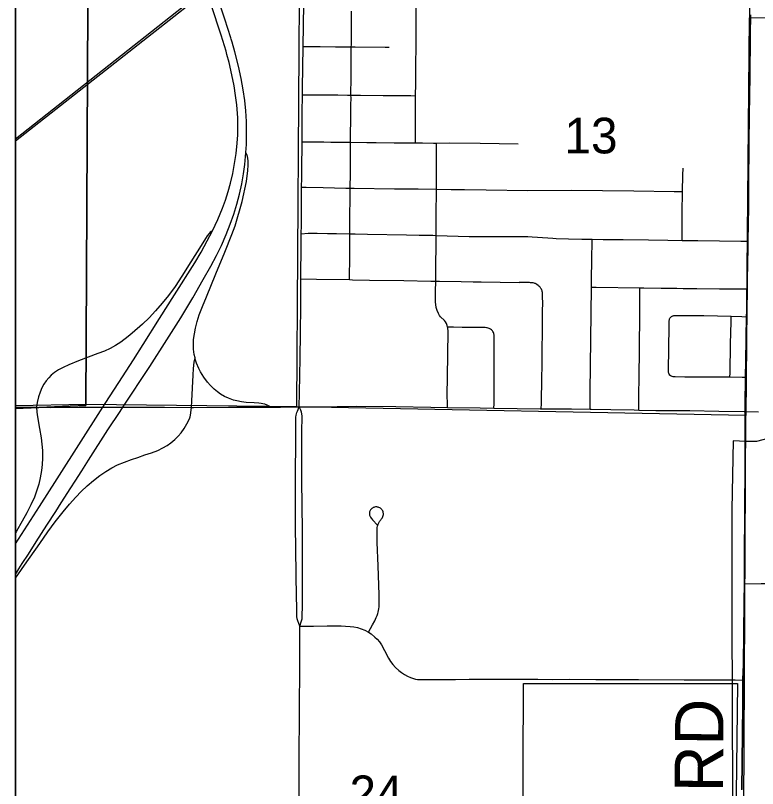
# Model space of a CAD drawing. Extents: x 0 to 40.2, y 0 to 22.
# Drawn here: x 2.1 to 2.971, y 16.354 to 17.261 of the extents above; entities that cross this region are included whole.
import ezdxf

# ---------------------------------------------------------------- set-up
doc = ezdxf.new("R2010")
doc.units = 0
for name, color, linetype in [('GM_X_Adjacent_County', 7, 'Continuous'), ('GM_X_City_Street', 7, 'Continuous'), ('GM_X_Corporation', 7, 'Continuous'), ('GM_X_Major_Lake_Text', 7, 'Continuous'), ('GM_X_Major_River', 7, 'Continuous'), ('GM_X_Major_River_Text', 7, 'Continuous'), ('GM_X_Minor_Lake', 7, 'Continuous'), ('GM_X_Rail_Line', 7, 'Continuous'), ('GM_X_Rail_Line_Text', 7, 'Continuous'), ('GM_X_Township_Road', 7, 'Continuous'), ('GM_X_Unincorporated', 7, 'Continuous'), ('GM_X_Unincorporated_Location', 7, 'Continuous')]:
    doc.layers.add(name, color=color, linetype=linetype)

msp = doc.modelspace()

# ---------------------------------------------------------------- linework, layer by layer
at = {"layer": 'GM_X_Adjacent_County'}
msp.add_line((2.1, 20.9), (2.1, 14.1), dxfattribs=at)
at = {"layer": 'GM_X_Corporation'}
for points in [[(2.1, 17.42646), (2.1, 16.79991), (2.1828, 16.80328), (2.18587, 17.42642), (2.15748, 17.42656)], [(2.43413, 17.33981), (2.9625, 17.31807), (2.96218, 17.25819), (2.95786, 16.79166), (2.43037, 16.80164)], [(2.96218, 17.25819), (3.76422, 17.2609), (3.77479, 16.25485), (3.74559, 16.25368), (2.95497, 16.25386), (2.95786, 16.79166)], [(2.1, 16.80277), (2.1, 15.76442), (2.95674, 15.75847), (2.95497, 16.25386), (2.95786, 16.79166), (2.43037, 16.80164), (2.18336, 16.80457)]]:
    msp.add_lwpolyline(points, close=True, dxfattribs=at)
for points in [[(2.1, 17.42646), (2.1, 14.1)], [(2.1, 17.42646), (2.1, 14.1)], [(2.18587, 17.42642), (2.1828, 16.80328), (2.1, 16.79991), (2.1, 15.79032)], [(2.96321, 17.26191), (2.96279, 17.23946), (2.96228, 17.18662), (2.96217, 17.17044), (2.96168, 17.14183), (2.96119, 17.1126), (2.96072, 17.05978), (2.96075, 17.03551), (2.96006, 16.99659), (2.95991, 16.98826), (2.95926, 16.95094), (2.95912, 16.94059), (2.95877, 16.91364), (2.95867, 16.90803), (2.95773, 16.85518), (2.9574, 16.83683), (2.95681, 16.80357), (2.9568, 16.79677), (2.95678, 16.78993), (2.95707, 16.75263), (2.95712, 16.73333), (2.95619, 16.62512), (2.95602, 16.60554), (2.95619, 16.59441), (2.95586, 16.57317), (2.95481, 16.49903), (2.9543, 16.48145), (2.95402, 16.45164), (2.95339, 16.38497), (2.95296, 16.35249)], [(2.95296, 16.35249), (2.95339, 16.38497), (2.95402, 16.45164), (2.9543, 16.48145), (2.95481, 16.49903), (2.95586, 16.57317), (2.95619, 16.59441), (2.95602, 16.60554), (2.95619, 16.62512), (2.95712, 16.73333), (2.95707, 16.75263), (2.95678, 16.78993), (2.9568, 16.79677), (2.95681, 16.80357), (2.9574, 16.83683), (2.95773, 16.85518), (2.95867, 16.90803), (2.95877, 16.91364), (2.95912, 16.94059), (2.95926, 16.95094), (2.95991, 16.98826), (2.96006, 16.99659), (2.96075, 17.03551), (2.96072, 17.05978), (2.96119, 17.1126), (2.96168, 17.14183), (2.96217, 17.17044), (2.96228, 17.18662), (2.96279, 17.23946), (2.96321, 17.26191)], [(2.69598, 16.28187), (2.69674, 16.47681), (2.94777, 16.47691), (2.94574, 16.28254)]]:
    msp.add_lwpolyline(points, dxfattribs=at)
at = {"layer": 'GM_X_Major_Lake_Text'}
for points in [[(2.43774, 17.22481), (2.43863, 17.27447), (2.43863, 17.28191)], [(2.96028, 16.99603), (2.96098, 17.03496), (2.96095, 17.05922), (2.96142, 17.11204), (2.96191, 17.14128), (2.9624, 17.16988), (2.9625, 17.18607), (2.96301, 17.23891), (2.96344, 17.26136)], [(2.43694, 17.16803), (2.43697, 17.1763), (2.43774, 17.22411), (2.43774, 17.22481)], [(2.43663, 17.11295), (2.43674, 17.1263), (2.43687, 17.14665), (2.43694, 17.16803)], [(2.43608, 17.05951), (2.4362, 17.07036), (2.43636, 17.08465), (2.43659, 17.10765), (2.43663, 17.11295)], [(2.43567, 17.00495), (2.43574, 17.01502), (2.4359, 17.04313), (2.43608, 17.05951)], [(2.43516, 16.95181), (2.43521, 16.96096), (2.43554, 16.98397), (2.43567, 17.00495)], [(2.95935, 16.94003), (2.95949, 16.95039), (2.96014, 16.9877), (2.96028, 16.99603)], [(2.43472, 16.88833), (2.43473, 16.88931), (2.43501, 16.91914), (2.43518, 16.94461), (2.43516, 16.95181)], [(2.95763, 16.83627), (2.95796, 16.85463), (2.95889, 16.90747), (2.95899, 16.91309), (2.95935, 16.94003)], [(2.43325, 16.8015), (2.43362, 16.81828), (2.43433, 16.85885), (2.43472, 16.88833)], [(2.95702, 16.79621), (2.95703, 16.80302), (2.95763, 16.83627)], [(2.43402, 16.54423), (2.43145, 16.55027), (2.43073, 16.55278), (2.43042, 16.55543), (2.43025, 16.56756), (2.43016, 16.57747), (2.42871, 16.6624), (2.42893, 16.70775), (2.42909, 16.77546), (2.42925, 16.78939), (2.42947, 16.79188), (2.42988, 16.79348), (2.4304, 16.79499), (2.43108, 16.79649), (2.43325, 16.8015)], [(2.43402, 16.54423), (2.43607, 16.55045), (2.43652, 16.55265), (2.4367, 16.55463), (2.43689, 16.55651), (2.43724, 16.56765), (2.43726, 16.6084), (2.43726, 16.62275), (2.43719, 16.65652), (2.43615, 16.71527), (2.43626, 16.74384), (2.43628, 16.75254), (2.43632, 16.76185), (2.4364, 16.77182), (2.43671, 16.79064), (2.43641, 16.79354), (2.4359, 16.79539), (2.43497, 16.79778), (2.43325, 16.8015)], [(2.95642, 16.59385), (2.95625, 16.60498), (2.95641, 16.62457), (2.95735, 16.73277), (2.9573, 16.75207), (2.957, 16.78937), (2.95702, 16.79621)], [(2.95453, 16.4809), (2.95504, 16.49848), (2.95609, 16.57261), (2.95642, 16.59385)], [(2.43269, 16.28015), (2.43307, 16.30392), (2.43326, 16.35242), (2.43329, 16.38726), (2.4336, 16.44451), (2.43381, 16.49825), (2.4338, 16.52494), (2.4338, 16.532), (2.43402, 16.54423)], [(2.95318, 16.35193), (2.95362, 16.38442), (2.95425, 16.45108), (2.95453, 16.4809)]]:
    msp.add_lwpolyline(points, dxfattribs=at)
at = {"layer": 'GM_X_Major_River'}
for points in [[(2.48952, 17.42372), (2.48629, 17.42111), (2.1, 17.11577)], [(2.1, 17.11379), (2.4883, 17.41902), (2.49374, 17.42332)]]:
    msp.add_lwpolyline(points, dxfattribs=at)
at = {"layer": 'GM_X_Major_River_Text'}
for points in [[(2.40036, 16.80131), (2.39559, 16.80349), (2.39266, 16.80465), (2.39048, 16.80533), (2.3885, 16.80574), (2.38598, 16.80594), (2.38032, 16.80628), (2.37077, 16.80696), (2.36561, 16.80755), (2.36012, 16.80858), (2.35592, 16.80968), (2.35011, 16.81186), (2.3456, 16.81398), (2.34075, 16.81675), (2.33719, 16.81925), (2.33335, 16.8224), (2.3289, 16.82674), (2.32567, 16.83051), (2.32117, 16.83648), (2.31722, 16.84282), (2.31519, 16.84666), (2.31263, 16.85299), (2.3112, 16.85775), (2.31091, 16.85908), (2.31001, 16.86321), (2.30922, 16.86937), (2.30902, 16.8737), (2.3092, 16.88055), (2.3101, 16.8873), (2.31142, 16.894), (2.31349, 16.90183), (2.31591, 16.90954), (2.31956, 16.91946), (2.32422, 16.93099), (2.33547, 16.95794), (2.34599, 16.98318), (2.35424, 17.00397), (2.35821, 17.01429), (2.36621, 17.04282), (2.37121, 17.0661), (2.37296, 17.07909), (2.37337, 17.08521), (2.37331, 17.09012), (2.37293, 17.09374), (2.37252, 17.09558), (2.37183, 17.09778), (2.37067, 17.10041)], [(2.3313, 17.00837), (2.32973, 17.00736), (2.32879, 17.0066), (2.32734, 17.00509), (2.32532, 17.00245), (2.3179, 16.9909), (2.30598, 16.97184), (2.29551, 16.95491), (2.2875, 16.94305), (2.27972, 16.93256), (2.27234, 16.92332), (2.26458, 16.9144), (2.25688, 16.90628), (2.24932, 16.89888), (2.23721, 16.88809), (2.23247, 16.88435)], [(2.23247, 16.88435), (2.22379, 16.87749), (2.21737, 16.87354), (2.21128, 16.87028), (2.20445, 16.86714), (2.1969, 16.86413), (2.17409, 16.85578), (2.16258, 16.85115), (2.15585, 16.84803), (2.15046, 16.84505), (2.14589, 16.84196), (2.14211, 16.83886), (2.13906, 16.83587), (2.13591, 16.83214), (2.13315, 16.82811), (2.13079, 16.82382), (2.12892, 16.81879), (2.12688, 16.81328), (2.12549, 16.80684), (2.12482, 16.80128)], [(2.30656, 16.80099), (2.30699, 16.80855), (2.30873, 16.83883), (2.309, 16.84659), (2.3098, 16.85419), (2.31091, 16.85908)], [(2.12482, 16.80128), (2.12508, 16.79531), (2.12572, 16.78982), (2.12833, 16.77615), (2.1302, 16.76513), (2.13106, 16.75773), (2.13158, 16.75029), (2.13171, 16.7416), (2.13138, 16.73416), (2.13062, 16.72675), (2.12912, 16.71818), (2.12734, 16.71095), (2.12517, 16.70383), (2.12217, 16.69566), (2.11822, 16.68654), (2.11346, 16.67712), (2.10803, 16.66734), (2.1011, 16.65556), (2.1, 16.65377)], [(2.24363, 16.74239), (2.25198, 16.74514), (2.25963, 16.7476), (2.26708, 16.75054), (2.2732, 16.75345), (2.27801, 16.75618), (2.28256, 16.75928), (2.28727, 16.7632), (2.29113, 16.76714), (2.29469, 16.77135), (2.29822, 16.77637), (2.30131, 16.78167), (2.30428, 16.78776), (2.30514, 16.78997), (2.30557, 16.79178), (2.30656, 16.80099)], [(2.1, 16.60046), (2.11062, 16.61577), (2.12857, 16.64122), (2.13812, 16.65503), (2.14663, 16.66653), (2.15588, 16.67825), (2.16345, 16.68732), (2.17086, 16.69571), (2.1773, 16.70245), (2.18408, 16.70887), (2.19166, 16.71531), (2.19908, 16.72096), (2.20626, 16.72589), (2.21316, 16.73009), (2.21975, 16.73358), (2.2362, 16.73995), (2.24363, 16.74239)]]:
    msp.add_lwpolyline(points, dxfattribs=at)
at = {"layer": 'GM_X_Minor_Lake'}
for points in [[(2.98522, 16.76494), (2.97043, 16.76095), (2.95759, 16.76111), (2.94289, 16.76173)], [(2.94289, 16.76173), (2.94143, 16.68124), (2.94132, 16.55791), (2.94195, 16.34577), (2.94079, 16.17084), (2.93956, 15.96176), (2.93953, 15.81566), (2.93868, 15.57772)]]:
    msp.add_lwpolyline(points, dxfattribs=at)
at = {"layer": 'GM_X_Rail_Line'}
for p, q in [((2.1, 16.80153), (2.12482, 16.80128)), ((2.43325, 16.8015), (2.45025, 16.8017))]:
    msp.add_line(p, q, dxfattribs=at)
for points in [[(2.12482, 16.80128), (2.14128, 16.80098), (2.17485, 16.80124), (2.20264, 16.8013), (2.20595, 16.80131), (2.22314, 16.80128)], [(2.22314, 16.80128), (2.22617, 16.80128), (2.2445, 16.80125), (2.27498, 16.80127), (2.30656, 16.80099)], [(2.30656, 16.80099), (2.30916, 16.80097), (2.35019, 16.80117), (2.37878, 16.8011), (2.40036, 16.80131)], [(2.40036, 16.80131), (2.41111, 16.80135), (2.43325, 16.8015)], [(2.45025, 16.8017), (2.45525, 16.80176), (2.50066, 16.80243), (2.54669, 16.80212), (2.58772, 16.80128), (2.60731, 16.801)], [(2.60731, 16.801), (2.64555, 16.80046), (2.66188, 16.80021)], [(2.66188, 16.80021), (2.68908, 16.79979), (2.71643, 16.79926), (2.71755, 16.79926)], [(2.71755, 16.79926), (2.75311, 16.79915), (2.77486, 16.79901)], [(2.77486, 16.79901), (2.77614, 16.79901), (2.79913, 16.79841), (2.82649, 16.79798), (2.83193, 16.79785)], [(2.83193, 16.79785), (2.85197, 16.79737), (2.89176, 16.79722), (2.92596, 16.79662), (2.9558, 16.79623), (2.95702, 16.79621)], [(2.95702, 16.79621), (2.97261, 16.79598)]]:
    msp.add_lwpolyline(points, dxfattribs=at)
at = {"layer": 'GM_X_Township_Road'}
msp.add_lwpolyline([(2.1, 20.9), (8.9, 20.9), (8.9, 14.1), (2.1, 14.1)], close=True, dxfattribs=at)
at = {"layer": 'GM_X_Unincorporated'}
for points in [[(2.35338, 17.23327), (2.35287, 17.23505), (2.34595, 17.25695), (2.32799, 17.31127), (2.32235, 17.32837)], [(2.1, 16.64078), (2.12815, 16.6848), (2.14881, 16.71732), (2.20264, 16.8013), (2.20549, 16.80577), (2.22143, 16.83026), (2.23848, 16.85701), (2.24994, 16.87475), (2.26925, 16.90523), (2.28692, 16.93303), (2.3108, 16.97092), (2.31805, 16.98331), (2.32526, 16.99644), (2.3313, 17.00837), (2.33757, 17.0217), (2.3431, 17.03498), (2.34658, 17.04438), (2.34981, 17.05452), (2.35246, 17.06418), (2.35514, 17.07577), (2.35733, 17.08745), (2.35906, 17.0992), (2.36037, 17.11102), (2.36102, 17.12103), (2.36122, 17.13169), (2.36096, 17.1411), (2.35987, 17.15606), (2.35858, 17.16725), (2.35684, 17.17837), (2.35427, 17.19125), (2.35087, 17.20584), (2.34832, 17.21524), (2.34728, 17.2191), (2.34146, 17.23817), (2.32994, 17.27368)], [(2.22278, 16.79614), (2.22617, 16.80128), (2.2577, 16.84903), (2.27792, 16.88038), (2.29406, 16.90619), (2.30814, 16.92958), (2.32056, 16.95108), (2.32947, 16.96672), (2.33613, 16.97931), (2.34184, 16.99097), (2.34754, 17.004), (2.35228, 17.01609), (2.35636, 17.02777), (2.36, 17.03958), (2.36315, 17.05153), (2.36581, 17.06359), (2.36784, 17.07515), (2.36933, 17.08617), (2.37067, 17.10041), (2.37125, 17.10972), (2.37147, 17.12206), (2.37151, 17.12813), (2.37125, 17.13678), (2.37051, 17.14912), (2.36929, 17.16142), (2.3676, 17.17367), (2.3652, 17.18706), (2.362, 17.20156), (2.35768, 17.21836), (2.35441, 17.22971), (2.35338, 17.23327)], [(2.1, 16.60498), (2.10405, 16.61135), (2.10805, 16.61765), (2.11525, 16.62855), (2.12449, 16.64329), (2.13683, 16.6627), (2.14724, 16.67895), (2.15369, 16.68885), (2.1651, 16.70664), (2.17014, 16.71448), (2.17778, 16.72657), (2.18585, 16.73912), (2.20866, 16.77476), (2.22278, 16.79614)]]:
    msp.add_lwpolyline(points, dxfattribs=at)
at = {"layer": 'GM_X_Unincorporated_Location'}
for points in [[(2.56975, 17.11178), (2.56963, 17.11826), (2.56977, 17.13185), (2.5699, 17.14241), (2.56996, 17.15963), (2.56997, 17.16696), (2.56997, 17.16789), (2.57008, 17.17993), (2.57019, 17.19279), (2.57031, 17.2064), (2.57043, 17.2219), (2.57051, 17.23243), (2.5706, 17.24671), (2.5707, 17.25726), (2.57072, 17.2666), (2.57091, 17.27656), (2.57094, 17.28218), (2.57095, 17.28781), (2.57139, 17.30693), (2.57149, 17.32651), (2.57154, 17.33577), (2.57156, 17.33992)], [(2.49214, 16.95103), (2.49221, 16.95433), (2.49224, 16.95557), (2.49254, 16.97514), (2.49273, 17.00189), (2.49276, 17.00479), (2.49284, 17.01616), (2.49285, 17.02924), (2.49289, 17.04265), (2.49325, 17.05836), (2.49337, 17.07614), (2.49341, 17.09667), (2.49354, 17.11221), (2.49359, 17.1184), (2.4939, 17.142), (2.49391, 17.15571), (2.49405, 17.16439), (2.49398, 17.16769), (2.49396, 17.16879), (2.49399, 17.17495), (2.4942, 17.18114), (2.49415, 17.18732), (2.49423, 17.19234), (2.49438, 17.21843), (2.49443, 17.22429), (2.49445, 17.22655), (2.4947, 17.25935), (2.4948, 17.26619)], [(2.43774, 17.22481), (2.44086, 17.22477), (2.45798, 17.22459), (2.47598, 17.22433), (2.49443, 17.22429), (2.49899, 17.22428), (2.53429, 17.22385), (2.53867, 17.22383)], [(2.43694, 17.16803), (2.44094, 17.16801), (2.47873, 17.16784), (2.48985, 17.1677), (2.49398, 17.16769), (2.5053, 17.16764), (2.53179, 17.16734), (2.53835, 17.16733), (2.56423, 17.16702), (2.56997, 17.16696)], [(2.43663, 17.11295), (2.44171, 17.11291), (2.44904, 17.11284), (2.46227, 17.11271), (2.47037, 17.11255), (2.49022, 17.11223), (2.49354, 17.11221), (2.51283, 17.1121), (2.52343, 17.11212), (2.54458, 17.11173), (2.55824, 17.11157), (2.56975, 17.11178), (2.57245, 17.1116), (2.57798, 17.11158), (2.59077, 17.1113), (2.59451, 17.11132), (2.60944, 17.11151), (2.64581, 17.11104), (2.69035, 17.11056)], [(2.60731, 16.801), (2.60724, 16.80498), (2.60704, 16.8157), (2.60723, 16.83638), (2.60799, 16.89008), (2.60773, 16.89436), (2.60753, 16.89525), (2.60708, 16.89731), (2.60622, 16.89938), (2.60512, 16.90129), (2.60366, 16.90299), (2.59924, 16.90753), (2.59806, 16.90908), (2.59673, 16.91133), (2.5952, 16.91485), (2.59408, 16.91849), (2.59353, 16.92182), (2.59341, 16.92475), (2.59326, 16.92981), (2.59328, 16.94095), (2.59352, 16.94517), (2.59364, 16.94939), (2.59375, 16.95984), (2.59409, 16.99926), (2.59409, 17.00278), (2.59407, 17.0259), (2.5943, 17.05722), (2.59428, 17.06728), (2.59427, 17.07035), (2.59426, 17.07342), (2.59432, 17.08395), (2.59429, 17.1024), (2.5943, 17.10612), (2.59451, 17.11132)], [(2.88287, 16.99714), (2.88291, 17.0052), (2.88295, 17.01754), (2.88307, 17.03298), (2.88328, 17.05094), (2.88333, 17.05441), (2.88384, 17.07384), (2.8841, 17.08179)], [(2.43608, 17.05951), (2.44138, 17.05944), (2.46154, 17.05915), (2.48806, 17.05847), (2.49325, 17.05836), (2.49774, 17.05826), (2.54522, 17.05764), (2.57278, 17.05743), (2.5943, 17.05722), (2.61173, 17.05675), (2.6273, 17.05663), (2.65272, 17.05644), (2.70156, 17.05557), (2.75242, 17.05598), (2.82623, 17.05514), (2.87349, 17.05455), (2.8778, 17.05449), (2.88333, 17.05441)], [(2.43567, 17.00495), (2.4436, 17.00537), (2.44732, 17.00557), (2.45417, 17.00551), (2.46659, 17.0052), (2.47712, 17.00505), (2.49276, 17.00479), (2.49876, 17.00468), (2.51335, 17.00438), (2.5592, 17.00369), (2.57405, 17.0034), (2.59009, 17.00303), (2.59409, 17.00278), (2.63281, 17.00172), (2.66075, 17.00162), (2.67194, 17.00153), (2.68936, 17.00149), (2.70171, 17.00154), (2.7067, 17.00137), (2.72516, 17.00021), (2.73097, 16.99977), (2.73485, 16.99948), (2.74965, 16.99897), (2.76519, 16.99859), (2.77576, 16.99842), (2.77719, 16.9984), (2.79005, 16.9982), (2.81369, 16.99815), (2.84355, 16.99768), (2.86594, 16.99728), (2.88287, 16.99714), (2.88737, 16.9971), (2.90138, 16.99679), (2.92689, 16.99646), (2.95178, 16.99631), (2.95303, 16.99627), (2.96028, 16.99603)], [(2.77486, 16.79901), (2.77491, 16.80408), (2.77508, 16.81913), (2.77661, 16.94228), (2.77663, 16.94765), (2.77699, 16.97794), (2.77714, 16.99349), (2.77719, 16.9984)], [(2.43516, 16.95181), (2.45348, 16.9516), (2.49214, 16.95103), (2.49568, 16.95097), (2.51574, 16.95043), (2.55605, 16.94998), (2.58763, 16.94934), (2.59364, 16.94939), (2.59798, 16.94919), (2.62353, 16.94864), (2.63754, 16.94841), (2.64694, 16.94842), (2.69154, 16.9477)], [(2.71755, 16.79926), (2.71761, 16.80579), (2.71768, 16.81227), (2.71814, 16.82969), (2.71844, 16.85583), (2.71855, 16.8689), (2.71875, 16.88941), (2.71896, 16.90598), (2.71906, 16.91416), (2.71916, 16.92372), (2.71912, 16.93043), (2.71911, 16.93268), (2.71912, 16.9337), (2.71902, 16.93488), (2.71889, 16.93592), (2.71866, 16.93706), (2.71848, 16.93783), (2.7182, 16.93874), (2.71766, 16.93966), (2.71707, 16.94057), (2.71663, 16.94123), (2.71615, 16.94186), (2.71562, 16.94245), (2.71466, 16.94333), (2.71369, 16.94424), (2.71246, 16.94518), (2.71128, 16.94596), (2.71054, 16.94631), (2.7099, 16.94658), (2.70904, 16.94685), (2.70795, 16.94707), (2.70645, 16.94726), (2.70491, 16.9474), (2.70364, 16.94752), (2.70251, 16.9476), (2.6933, 16.94771), (2.69154, 16.9477)], [(2.77661, 16.94228), (2.78185, 16.94209), (2.83311, 16.94147), (2.83774, 16.94141), (2.85822, 16.94102), (2.87677, 16.94087), (2.88422, 16.94071), (2.90035, 16.94077), (2.92694, 16.94033), (2.94875, 16.94013), (2.95935, 16.94003)], [(2.83193, 16.79785), (2.83192, 16.79999), (2.8319, 16.8145), (2.83233, 16.83715), (2.83278, 16.86809), (2.83295, 16.88315), (2.83313, 16.89766), (2.83312, 16.91182), (2.83311, 16.92329), (2.83311, 16.93728), (2.83311, 16.94147)], [(2.93908, 16.83636), (2.88598, 16.83661), (2.87479, 16.83681), (2.87365, 16.83687), (2.87232, 16.83703), (2.87138, 16.83724), (2.87053, 16.83756), (2.86992, 16.83783), (2.86894, 16.83852), (2.86849, 16.83895), (2.86774, 16.83993), (2.86723, 16.84106), (2.86702, 16.84197), (2.86691, 16.84345), (2.86692, 16.84441), (2.86761, 16.89628), (2.86766, 16.90189), (2.86774, 16.90284), (2.86789, 16.9038), (2.86819, 16.90494), (2.86855, 16.90563), (2.869, 16.90629), (2.8697, 16.90693), (2.87044, 16.90755), (2.87119, 16.90805), (2.87179, 16.90836), (2.87245, 16.90866), (2.8732, 16.9088), (2.87414, 16.9089), (2.88097, 16.90897), (2.90825, 16.90875), (2.94043, 16.90803)], [(2.93908, 16.83636), (2.93918, 16.84175), (2.93982, 16.87554), (2.94031, 16.90152), (2.94043, 16.90803)], [(2.94043, 16.90803), (2.95285, 16.90766), (2.95889, 16.90747)], [(2.66188, 16.80021), (2.66198, 16.80526), (2.66225, 16.81933), (2.66224, 16.8324), (2.66205, 16.84915), (2.66213, 16.88374), (2.66208, 16.88516), (2.66198, 16.8863), (2.66189, 16.88713), (2.66167, 16.88798), (2.66131, 16.8891), (2.66073, 16.89021), (2.6603, 16.89075), (2.65977, 16.89138), (2.65885, 16.89223), (2.65793, 16.89282), (2.657, 16.89331), (2.6562, 16.89368), (2.65503, 16.89414), (2.65389, 16.89438), (2.65318, 16.89448), (2.65162, 16.89463), (2.64949, 16.89469), (2.6383, 16.89474), (2.62469, 16.89485), (2.6143, 16.89509), (2.60753, 16.89525)], [(2.95763, 16.83627), (2.95346, 16.83629), (2.93908, 16.83636)], [(2.51457, 16.53716), (2.51934, 16.54587), (2.52189, 16.55055), (2.5237, 16.55451), (2.5246, 16.55664), (2.52537, 16.5591), (2.52582, 16.56067), (2.52629, 16.56263), (2.5267, 16.56448), (2.52696, 16.56683), (2.52729, 16.57231), (2.52726, 16.57683), (2.52719, 16.58097), (2.52602, 16.61516), (2.5248, 16.64245), (2.52459, 16.65432), (2.52466, 16.65669), (2.5248, 16.65859), (2.52493, 16.66008), (2.52526, 16.66178), (2.52593, 16.66393), (2.5266, 16.66564), (2.52695, 16.66628), (2.52738, 16.66702), (2.52787, 16.66766), (2.52843, 16.66826), (2.52897, 16.66886), (2.52964, 16.66965), (2.53005, 16.67016), (2.53061, 16.67084), (2.53119, 16.67188), (2.53161, 16.67289), (2.53191, 16.67405), (2.53204, 16.67512), (2.53207, 16.6763), (2.53196, 16.67735), (2.53173, 16.67855), (2.53134, 16.67957), (2.53081, 16.68041), (2.53028, 16.68118), (2.52964, 16.68194), (2.52904, 16.68245), (2.52854, 16.68284), (2.52784, 16.68324), (2.5268, 16.68364), (2.526, 16.68389), (2.52516, 16.68406), (2.52419, 16.6842), (2.52336, 16.6842), (2.52262, 16.68414), (2.5218, 16.68394), (2.52104, 16.68364), (2.52024, 16.68332), (2.51929, 16.68286), (2.51834, 16.68223), (2.51764, 16.68146), (2.51697, 16.68065), (2.51651, 16.67995), (2.51616, 16.67921), (2.51589, 16.67841), (2.51574, 16.67767), (2.51567, 16.67685), (2.51572, 16.67598), (2.51582, 16.67514), (2.51595, 16.67446), (2.51619, 16.67366), (2.51651, 16.67296), (2.51694, 16.67203), (2.51761, 16.67098), (2.51841, 16.67001), (2.51919, 16.66922), (2.52534, 16.66285)], [(2.95642, 16.59385), (2.97578, 16.59427), (2.98881, 16.59433), (3.01121, 16.594), (3.02779, 16.59418), (3.03403, 16.59452)], [(2.43402, 16.54423), (2.4501, 16.54422), (2.46618, 16.54458), (2.47628, 16.54462), (2.48246, 16.54453), (2.48766, 16.54436), (2.493, 16.54396), (2.4974, 16.54344), (2.50175, 16.54253), (2.50599, 16.54124), (2.51011, 16.53956), (2.51457, 16.53716), (2.51776, 16.53504), (2.52218, 16.53145), (2.52493, 16.52879), (2.52738, 16.52584), (2.52984, 16.52214), (2.53353, 16.51558), (2.53802, 16.50672), (2.54058, 16.50255), (2.54313, 16.49913), (2.54642, 16.49551), (2.55003, 16.49221), (2.55343, 16.48963), (2.55705, 16.48738), (2.5602, 16.48555), (2.56373, 16.48396), (2.56629, 16.48299), (2.56982, 16.48211), (2.5723, 16.48172), (2.57485, 16.48149), (2.57917, 16.48143), (2.58147, 16.48149), (2.61667, 16.48177), (2.63273, 16.48187), (2.65853, 16.48205), (2.68094, 16.48197), (2.69623, 16.48189), (2.71364, 16.48179), (2.73104, 16.48176), (2.75031, 16.4818), (2.78137, 16.48149), (2.83164, 16.48151), (2.8851, 16.48129), (2.94538, 16.48103), (2.95453, 16.4809)]]:
    msp.add_lwpolyline(points, dxfattribs=at)

# ---------------------------------------------------------------- texts
at = {"layer": 'GM_X_City_Street'}
for s, p in [('13', (2.74477, 17.0992)), ('24', (2.49228, 16.32701))]:
    msp.add_text(s, height=0.041856, rotation=0.00001, dxfattribs=at).set_placement(p)
at = {"layer": 'GM_X_Rail_Line_Text'}
msp.add_text('RD', height=0.056818, rotation=89.51224, dxfattribs=at).set_placement((2.93077, 16.34901))

doc.saveas('drawing.dxf')
